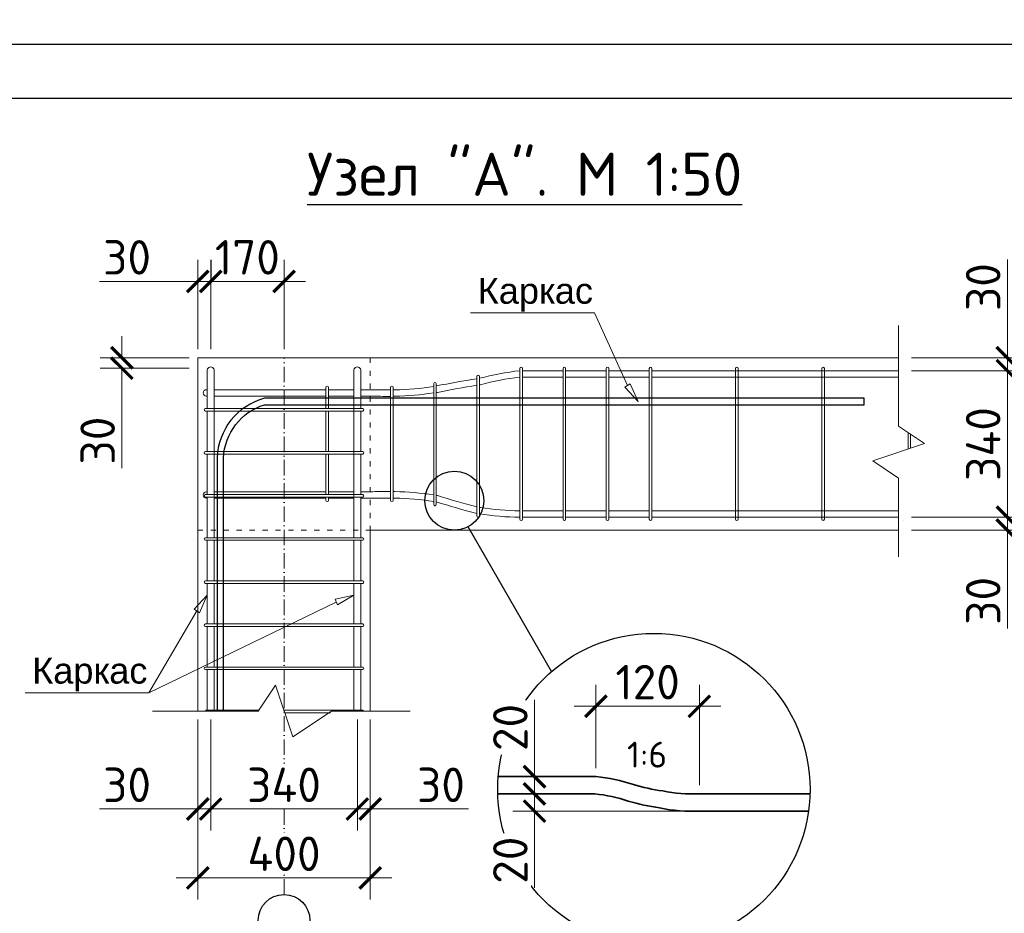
# Model space of a CAD drawing. Header units: millimetres. Extents: x 363306 to 7757304, y 1022887 to 1207196.
# Tile 534 of 656: x 1922804 to 1931938, y 1080613 to 1088906. Entities that reach past the tile are written whole.
import ezdxf

# ---------------------------------------------------------------- set-up
doc = ezdxf.new("R2010")
doc.units = ezdxf.units.MM
for name, pattern in [('ACAD_ISO03W100', [30, 12, -18]), ('ACAD_ISO05W100', [33, 24, -3, 0, -3, 0, -3]), ('ACAD_ISO10W100', [18, 12, -3, 0, -3])]:
    doc.linetypes.add(name, pattern=pattern)
doc.layers.add('0 @ 100', color=7, linetype='Continuous')
doc.layers.add('O3SAD', color=1, linetype='Continuous')
doc.layers.add('выноски', color=170, linetype='Continuous', lineweight=15)
doc.layers.add('ось', color=252, linetype='ACAD_ISO05W100', lineweight=25)
doc.styles.add('iso', font='isocpeur.TTF')
doc.styles.get("Standard").update_dxf_attribs({"font": 'isocpeui.ttf'})
doc.styles.add('ГОСТ 2.304', font='isocpeui.ttf')
doc.dimstyles.new('Дв зас-М20', dxfattribs={"dimscale": 0, "dimtxt": 300, "dimasz": 200, "dimexe": 100, "dimexo": 200, "dimgap": 70, "dimtad": 1, "dimdec": 0, "dimlfac": 0.2, "dimzin": 0, "dimdsep": 46, "dimtxsty": 'iso', "dimblk": 'ARCHTICK', "dimcen": 50, "dimdle": 100, "dimclrd": 251, "dimclre": 251, "dimclrt": 251, "dimadec": 0, "dimazin": 0, "dimtfac": 1, "dimtdec": 0, "dimtmove": 1, "dimatfit": 3, "dimldrblk": 'ARCHTICK', "dimfxl": 0, "dimtolj": 1, "dimtzin": 0, "dimlwd": 9, "dimlwe": 9, "dimarcsym": 0})

# ---------------------------------------------------------------- blocks, each defined once
blk = doc.blocks.new('_ArchTick')
at = {"color": 0, "linetype": 'ByBlock', "const_width": 0.15}
blk.add_lwpolyline([(-0.5, -0.5), (0.5, 0.5)], dxfattribs=at)
blk = doc.blocks.new('*D1619')
at = {"color": 251, "lineweight": 0, "ltscale": 20, "transparency": 16777216}
for p, q in [((963486, -205338), (963486, -206624)), ((965186, -205338), (965186, -206624)), ((963236, -206374), (965436, -206374))]:
    blk.add_line(p, q, dxfattribs=at)
at = {"layer": 'Defpoints', "color": 0, "lineweight": 30, "ltscale": 20, "transparency": 16777216}
for p in [(963486, -205238), (965186, -205238), (965186, -206374)]:
    blk.add_point(p, dxfattribs=at)
at = {"color": 251, "lineweight": 0, "ltscale": 20, "transparency": 16777216, "xscale": 250, "yscale": 250, "zscale": 250, "rotation": 180}
blk.add_blockref('_ArchTick', (963486, -206374), dxfattribs=at)
at = {"color": 251, "lineweight": 0, "ltscale": 20, "transparency": 16777216, "xscale": 250, "yscale": 250, "zscale": 250}
blk.add_blockref('_ArchTick', (965186, -206374), dxfattribs=at)
at = {"color": 251, "lineweight": 15, "ltscale": 20, "transparency": 16777216, "insert": (964336, -206094), "char_height": 400, "attachment_point": 5, "style": 'iso', "bg_fill": 3, "box_fill_scale": 1.1, "bg_fill_color": 256, "bg_fill_true_color": 13158600, "bg_fill_transparency": 0}
blk.add_mtext('\\A1;340', dxfattribs=at)
blk = doc.blocks.new('*D1620')
at = {"color": 251, "lineweight": 0, "ltscale": 20, "transparency": 16777216}
for p, q in [((963336, -205338), (963336, -206624)), ((963486, -205338), (963486, -206624)), ((963336, -206374), (962196, -206374)), ((963486, -206374), (963736, -206374))]:
    blk.add_line(p, q, dxfattribs=at)
at = {"layer": 'Defpoints', "color": 0, "lineweight": 30, "ltscale": 20, "transparency": 16777216}
for p in [(963336, -205238), (963486, -205238), (963336, -206374)]:
    blk.add_point(p, dxfattribs=at)
at = {"color": 251, "lineweight": 0, "ltscale": 20, "transparency": 16777216, "xscale": 250, "yscale": 250, "zscale": 250}
blk.add_blockref('_ArchTick', (963336, -206374), dxfattribs=at)
at = {"color": 251, "lineweight": 0, "ltscale": 20, "transparency": 16777216, "xscale": 250, "yscale": 250, "zscale": 250, "rotation": 180}
blk.add_blockref('_ArchTick', (963486, -206374), dxfattribs=at)
at = {"color": 251, "lineweight": 15, "ltscale": 20, "transparency": 16777216, "insert": (962516, -206094), "char_height": 400, "attachment_point": 5, "style": 'iso', "bg_fill": 3, "box_fill_scale": 1.1, "bg_fill_color": 256, "bg_fill_true_color": 13158600, "bg_fill_transparency": 0}
blk.add_mtext('\\A1;30', dxfattribs=at)
blk = doc.blocks.new('*D1621')
at = {"color": 251, "lineweight": 0, "ltscale": 20, "transparency": 16777216}
for p, q in [((965186, -205338), (965186, -206624)), ((965336, -205338), (965336, -206624)), ((965186, -206374), (964936, -206374)), ((965336, -206374), (966476, -206374))]:
    blk.add_line(p, q, dxfattribs=at)
at = {"layer": 'Defpoints', "color": 0, "lineweight": 30, "ltscale": 20, "transparency": 16777216}
for p in [(965186, -205238), (965336, -205238), (965336, -206374)]:
    blk.add_point(p, dxfattribs=at)
at = {"color": 251, "lineweight": 0, "ltscale": 20, "transparency": 16777216, "xscale": 250, "yscale": 250, "zscale": 250}
blk.add_blockref('_ArchTick', (965186, -206374), dxfattribs=at)
at = {"color": 251, "lineweight": 0, "ltscale": 20, "transparency": 16777216, "xscale": 250, "yscale": 250, "zscale": 250, "rotation": 180}
blk.add_blockref('_ArchTick', (965336, -206374), dxfattribs=at)
at = {"color": 251, "lineweight": 15, "ltscale": 20, "transparency": 16777216, "insert": (966156, -206094), "char_height": 400, "attachment_point": 5, "style": 'iso', "bg_fill": 3, "box_fill_scale": 1.1, "bg_fill_color": 256, "bg_fill_true_color": 13158600, "bg_fill_transparency": 0}
blk.add_mtext('\\A1;30', dxfattribs=at)
blk = doc.blocks.new('*D1622')
at = {"color": 251, "lineweight": 0, "ltscale": 20, "transparency": 16777216}
for p, q in [((963336, -205338), (963336, -207424)), ((965336, -205338), (965336, -207424)), ((965586, -207174), (963086, -207174))]:
    blk.add_line(p, q, dxfattribs=at)
at = {"layer": 'Defpoints', "color": 0, "lineweight": 30, "ltscale": 20, "transparency": 16777216}
for p in [(963336, -205238), (965336, -205238), (963336, -207174)]:
    blk.add_point(p, dxfattribs=at)
at = {"color": 251, "lineweight": 0, "ltscale": 20, "transparency": 16777216, "xscale": 250, "yscale": 250, "zscale": 250, "rotation": 180}
blk.add_blockref('_ArchTick', (963336, -207174), dxfattribs=at)
at = {"color": 251, "lineweight": 0, "ltscale": 20, "transparency": 16777216, "xscale": 250, "yscale": 250, "zscale": 250}
blk.add_blockref('_ArchTick', (965336, -207174), dxfattribs=at)
at = {"color": 251, "lineweight": 15, "ltscale": 20, "transparency": 16777216, "insert": (964336, -206894), "char_height": 400, "attachment_point": 5, "style": 'iso', "bg_fill": 3, "box_fill_scale": 1.1, "bg_fill_color": 256, "bg_fill_true_color": 13158600, "bg_fill_transparency": 0}
blk.add_mtext('\\A1;400', dxfattribs=at)
blk = doc.blocks.new('*D1614')
at = {"color": 251, "lineweight": 0, "ltscale": 20, "transparency": 16777216}
for p, q in [((972723, -201140), (972723, -200000)), ((971613, -201140), (972973, -201140)), ((971613, -201290), (972973, -201290)), ((972723, -201290), (972723, -201540))]:
    blk.add_line(p, q, dxfattribs=at)
at = {"layer": 'Defpoints', "color": 0, "lineweight": 30, "ltscale": 20, "transparency": 16777216}
for p in [(971513, -201140), (972723, -201140), (971513, -201290)]:
    blk.add_point(p, dxfattribs=at)
at = {"color": 251, "lineweight": 0, "ltscale": 20, "transparency": 16777216, "xscale": 250, "yscale": 250, "zscale": 250}
for p, rotation in [((972723, -201140), 270), ((972723, -201290), 90)]:
    blk.add_blockref('_ArchTick', p, dxfattribs=dict(at, rotation=rotation))
at = {"color": 251, "lineweight": 15, "ltscale": 20, "transparency": 16777216, "insert": (972443, -200320), "char_height": 400, "attachment_point": 5, "rotation": 90, "style": 'iso', "bg_fill": 3, "box_fill_scale": 1.1, "bg_fill_color": 256, "bg_fill_true_color": 13158600, "bg_fill_transparency": 0}
blk.add_mtext('\\A1;30', dxfattribs=at)
blk = doc.blocks.new('*D1615')
at = {"color": 251, "lineweight": 0, "ltscale": 20, "transparency": 16777216}
for p, q in [((972723, -201040), (972723, -203240)), ((971613, -201290), (972973, -201290)), ((971613, -202990), (972973, -202990))]:
    blk.add_line(p, q, dxfattribs=at)
at = {"layer": 'Defpoints', "color": 0, "lineweight": 30, "ltscale": 20, "transparency": 16777216}
for p in [(971513, -201290), (971513, -202990), (972723, -202990)]:
    blk.add_point(p, dxfattribs=at)
at = {"color": 251, "lineweight": 0, "ltscale": 20, "transparency": 16777216, "xscale": 250, "yscale": 250, "zscale": 250}
for p, rotation in [((972723, -201290), 90), ((972723, -202990), 270)]:
    blk.add_blockref('_ArchTick', p, dxfattribs=dict(at, rotation=rotation))
at = {"color": 251, "lineweight": 15, "ltscale": 20, "transparency": 16777216, "insert": (972443, -202140), "char_height": 400, "attachment_point": 5, "rotation": 90, "style": 'iso', "bg_fill": 3, "box_fill_scale": 1.1, "bg_fill_color": 256, "bg_fill_true_color": 13158600, "bg_fill_transparency": 0}
blk.add_mtext('\\A1;340', dxfattribs=at)
blk = doc.blocks.new('*D1616')
at = {"color": 251, "lineweight": 0, "ltscale": 20, "transparency": 16777216}
for p, q in [((972723, -202990), (972723, -202740)), ((971613, -202990), (972973, -202990)), ((971613, -203140), (972973, -203140)), ((972723, -203140), (972723, -204280))]:
    blk.add_line(p, q, dxfattribs=at)
at = {"layer": 'Defpoints', "color": 0, "lineweight": 30, "ltscale": 20, "transparency": 16777216}
for p in [(971513, -202990), (971513, -203140), (972723, -203140)]:
    blk.add_point(p, dxfattribs=at)
at = {"color": 251, "lineweight": 0, "ltscale": 20, "transparency": 16777216, "xscale": 250, "yscale": 250, "zscale": 250}
for p, rotation in [((972723, -202990), 270), ((972723, -203140), 90)]:
    blk.add_blockref('_ArchTick', p, dxfattribs=dict(at, rotation=rotation))
at = {"color": 251, "lineweight": 15, "ltscale": 20, "transparency": 16777216, "insert": (972443, -203960), "char_height": 400, "attachment_point": 5, "rotation": 90, "style": 'iso', "bg_fill": 3, "box_fill_scale": 1.1, "bg_fill_color": 256, "bg_fill_true_color": 13158600, "bg_fill_transparency": 0}
blk.add_mtext('\\A1;30', dxfattribs=at)
blk = doc.blocks.new('*D1617')
at = {"color": 251, "lineweight": 0, "ltscale": 20, "transparency": 16777216}
for p, q in [((973417, -200890), (973417, -203390)), ((971613, -201140), (973667, -201140)), ((971613, -203140), (973667, -203140))]:
    blk.add_line(p, q, dxfattribs=at)
at = {"layer": 'Defpoints', "color": 0, "lineweight": 30, "ltscale": 20, "transparency": 16777216}
for p in [(971513, -201140), (971513, -203140), (973417, -203140)]:
    blk.add_point(p, dxfattribs=at)
at = {"color": 251, "lineweight": 0, "ltscale": 20, "transparency": 16777216, "xscale": 250, "yscale": 250, "zscale": 250}
for p, rotation in [((973417, -201140), 90), ((973417, -203140), 270)]:
    blk.add_blockref('_ArchTick', p, dxfattribs=dict(at, rotation=rotation))
at = {"color": 251, "lineweight": 15, "ltscale": 20, "transparency": 16777216, "insert": (973137, -202140), "char_height": 400, "attachment_point": 5, "rotation": 90, "style": 'iso', "bg_fill": 3, "box_fill_scale": 1.1, "bg_fill_color": 256, "bg_fill_true_color": 13158600, "bg_fill_transparency": 0}
blk.add_mtext('\\A1;400', dxfattribs=at)
blk = doc.blocks.new('*D1618')
at = {"color": 251, "lineweight": 0, "ltscale": 20, "transparency": 16777216}
for p, q in [((962455, -201140), (962455, -200890)), ((963236, -201140), (962205, -201140)), ((963236, -201261), (962205, -201261)), ((962455, -201261), (962455, -202421))]:
    blk.add_line(p, q, dxfattribs=at)
at = {"layer": 'Defpoints', "color": 0, "lineweight": 30, "ltscale": 20, "transparency": 16777216}
for p in [(962455, -201140), (963336, -201140), (963336, -201261)]:
    blk.add_point(p, dxfattribs=at)
at = {"color": 251, "lineweight": 0, "ltscale": 20, "transparency": 16777216, "xscale": 250, "yscale": 250, "zscale": 250}
for p, rotation in [((962455, -201140), 270), ((962455, -201261), 90)]:
    blk.add_blockref('_ArchTick', p, dxfattribs=dict(at, rotation=rotation))
at = {"color": 251, "lineweight": 15, "ltscale": 20, "transparency": 16777216, "insert": (962175, -202101), "char_height": 400, "attachment_point": 5, "rotation": 90, "style": 'iso', "bg_fill": 3, "box_fill_scale": 1.1, "bg_fill_color": 256, "bg_fill_true_color": 13158600, "bg_fill_transparency": 0}
blk.add_mtext('\\A1;30', dxfattribs=at)
blk = doc.blocks.new('*D1609')
at = {"color": 251, "lineweight": 0, "ltscale": 20, "transparency": 16777216}
for p, q in [((967952, -205899), (967952, -204933)), ((969152, -206099), (969152, -204933)), ((967702, -205183), (969402, -205183))]:
    blk.add_line(p, q, dxfattribs=at)
at = {"layer": 'Defpoints', "color": 0, "lineweight": 30, "ltscale": 20, "transparency": 16777216}
for p in [(969152, -205183), (967952, -205999), (969152, -206199)]:
    blk.add_point(p, dxfattribs=at)
at = {"color": 251, "lineweight": 0, "ltscale": 20, "transparency": 16777216, "xscale": 250, "yscale": 250, "zscale": 250, "rotation": 180}
blk.add_blockref('_ArchTick', (967952, -205183), dxfattribs=at)
at = {"color": 251, "lineweight": 0, "ltscale": 20, "transparency": 16777216, "xscale": 250, "yscale": 250, "zscale": 250}
blk.add_blockref('_ArchTick', (969152, -205183), dxfattribs=at)
at = {"color": 251, "lineweight": 15, "ltscale": 20, "transparency": 16777216, "insert": (968552, -204903), "char_height": 400, "attachment_point": 5, "style": 'iso', "bg_fill": 3, "box_fill_scale": 1.1, "bg_fill_color": 256, "bg_fill_true_color": 13158600, "bg_fill_transparency": 0}
blk.add_mtext('\\A1;120', dxfattribs=at)
blk = doc.blocks.new('*D1611')
at = {"color": 251, "lineweight": 0, "ltscale": 20, "transparency": 16777216}
for p, q in [((967240, -205949), (967240, -206399)), ((967842, -206199), (966990, -206199)), ((969057, -206399), (966990, -206399)), ((967240, -206399), (967240, -207289))]:
    blk.add_line(p, q, dxfattribs=at)
at = {"layer": 'Defpoints', "color": 0, "lineweight": 30, "ltscale": 20, "transparency": 16777216}
for p in [(967942, -206199), (967240, -206399), (969157, -206399)]:
    blk.add_point(p, dxfattribs=at)
at = {"color": 251, "lineweight": 0, "ltscale": 20, "transparency": 16777216, "xscale": 250, "yscale": 250, "zscale": 250}
for p, rotation in [((967240, -206199), 90), ((967240, -206399), 270)]:
    blk.add_blockref('_ArchTick', p, dxfattribs=dict(at, rotation=rotation))
at = {"color": 251, "lineweight": 15, "ltscale": 20, "transparency": 16777216, "insert": (966960, -206969), "char_height": 400, "attachment_point": 5, "rotation": 90, "style": 'iso', "bg_fill": 3, "box_fill_scale": 1.1, "bg_fill_color": 256, "bg_fill_true_color": 13158600, "bg_fill_transparency": 0}
blk.add_mtext('\\A1;20', dxfattribs=at)
blk = doc.blocks.new('*D1610')
at = {"color": 251, "lineweight": 0, "ltscale": 20, "transparency": 16777216}
for p, q in [((967240, -205999), (967240, -205109)), ((967670, -205999), (966990, -205999)), ((967240, -206449), (967240, -205999)), ((967842, -206199), (966990, -206199))]:
    blk.add_line(p, q, dxfattribs=at)
at = {"layer": 'Defpoints', "color": 0, "lineweight": 30, "ltscale": 20, "transparency": 16777216}
for p in [(967240, -205999), (967770, -205999), (967942, -206199)]:
    blk.add_point(p, dxfattribs=at)
at = {"color": 251, "lineweight": 0, "ltscale": 20, "transparency": 16777216, "xscale": 250, "yscale": 250, "zscale": 250}
for p, rotation in [((967240, -205999), 90), ((967240, -206199), 270)]:
    blk.add_blockref('_ArchTick', p, dxfattribs=dict(at, rotation=rotation))
at = {"color": 251, "lineweight": 15, "ltscale": 20, "transparency": 16777216, "insert": (966960, -205429), "char_height": 400, "attachment_point": 5, "rotation": 90, "style": 'iso', "bg_fill": 3, "box_fill_scale": 1.1, "bg_fill_color": 256, "bg_fill_true_color": 13158600, "bg_fill_transparency": 0}
blk.add_mtext('\\A1;20', dxfattribs=at)
blk = doc.blocks.new('*D1613')
at = {"color": 251, "lineweight": 0, "ltscale": 20, "transparency": 16777216}
for p, q in [((963486, -201040), (963486, -200005)), ((964336, -201040), (964336, -200005)), ((964586, -200255), (963236, -200255))]:
    blk.add_line(p, q, dxfattribs=at)
at = {"layer": 'Defpoints', "color": 0, "lineweight": 30, "ltscale": 20, "transparency": 16777216}
for p in [(963486, -201140), (964336, -201140)]:
    blk.add_point(p, dxfattribs=at)
at = {"color": 251, "lineweight": 0, "ltscale": 20, "transparency": 16777216, "xscale": 250, "yscale": 250, "zscale": 250, "rotation": 180}
blk.add_blockref('_ArchTick', (963486, -200255), dxfattribs=at)
at = {"color": 251, "lineweight": 0, "ltscale": 20, "transparency": 16777216, "xscale": 250, "yscale": 250, "zscale": 250}
blk.add_blockref('_ArchTick', (964336, -200255), dxfattribs=at)
at = {"color": 251, "lineweight": 15, "ltscale": 20, "transparency": 16777216, "insert": (963911, -199975), "char_height": 400, "attachment_point": 5, "style": 'iso', "bg_fill": 3, "box_fill_scale": 1.1, "bg_fill_color": 256, "bg_fill_true_color": 13158600, "bg_fill_transparency": 0}
blk.add_mtext('\\A1;170', dxfattribs=at)
at = {"layer": 'Defpoints', "color": 0, "lineweight": 30, "ltscale": 20, "transparency": 16777216}
blk.add_point((963486, -200255), dxfattribs=at)
blk = doc.blocks.new('*D1612')
at = {"color": 251, "lineweight": 0, "ltscale": 20, "transparency": 16777216}
for p, q in [((963336, -201040), (963336, -200005)), ((963486, -201040), (963486, -200005)), ((963336, -200255), (962196, -200255)), ((963486, -200255), (963736, -200255))]:
    blk.add_line(p, q, dxfattribs=at)
at = {"layer": 'Defpoints', "color": 0, "lineweight": 30, "ltscale": 20, "transparency": 16777216}
for p in [(963336, -200255), (963336, -201140), (963486, -201140)]:
    blk.add_point(p, dxfattribs=at)
at = {"color": 251, "lineweight": 0, "ltscale": 20, "transparency": 16777216, "xscale": 250, "yscale": 250, "zscale": 250}
blk.add_blockref('_ArchTick', (963336, -200255), dxfattribs=at)
at = {"color": 251, "lineweight": 0, "ltscale": 20, "transparency": 16777216, "xscale": 250, "yscale": 250, "zscale": 250, "rotation": 180}
blk.add_blockref('_ArchTick', (963486, -200255), dxfattribs=at)
at = {"color": 251, "lineweight": 15, "ltscale": 20, "transparency": 16777216, "insert": (962516, -199975), "char_height": 400, "attachment_point": 5, "style": 'iso', "bg_fill": 3, "box_fill_scale": 1.1, "bg_fill_color": 256, "bg_fill_true_color": 13158600, "bg_fill_transparency": 0}
blk.add_mtext('\\A1;30', dxfattribs=at)
blk = doc.blocks.new('A')
at = {"lineweight": 15, "ltscale": 5}
for p, q in [((963336.2, -205238.3), (963336.2, -201139.9)), ((965336.2, -205238.3), (965336.2, -203139.9))]:
    blk.add_line(p, q, dxfattribs=at)
at = {"color": 1, "linetype": 'ACAD_ISO10W100', "lineweight": 0, "ltscale": 15}
blk.add_line((964336.2, -207367.1), (964336.2, -201139.9), dxfattribs=at)
at = {"color": 252, "linetype": 'ACAD_ISO03W100', "lineweight": 15, "ltscale": 5}
blk.add_line((963336.2, -203139.9), (965336.2, -203139.9), dxfattribs=at)
at = {"color": 174, "lineweight": 15, "ltscale": 20}
blk.add_line((963286.2, -203242.6), (963286.2, -203242.6), dxfattribs=at)
at = {"lineweight": 15}
blk.add_lwpolyline([(971461.8, -200767.6), (971461.8, -201935.4), (971761.8, -202135.4), (971161.8, -202335.4), (971461.8, -202535.4), (971461.8, -203449.8)], dxfattribs=at)
at = {"lineweight": 15, "ltscale": 20}
for points in [[(963336.2, -201139.9), (971461.8, -201139.9)], [(967071.2, -201264.2), (967071.2, -203013.5)], [(967101.2, -201264.6), (967101.2, -203013.1)], [(967571.2, -201264.2), (967571.2, -203013.5)], [(967601.2, -201264.6), (967601.2, -203013.1)], [(968071.2, -201264.2), (968071.2, -203013.5)], [(968101.2, -201264.6), (968101.2, -203013.1)], [(968571.2, -201264.2), (968571.2, -203013.5)], [(968601.2, -201264.6), (968601.2, -203013.1)], [(969571.2, -201264.2), (969571.2, -203013.5)], [(969601.2, -201264.6), (969601.2, -203013.1)], [(970571.2, -201264.2), (970571.2, -203013.5)], [(970601.2, -201264.6), (970601.2, -203013.1)], [(966571.2, -201356.9), (966571.2, -202973.6)], [(966601.2, -201357.3), (966601.2, -202973.2)], [(967571.2, -201289.9), (967101.2, -201289.9)], [(967571.2, -201364.9), (967101.2, -201364.9)], [(968071.2, -201289.9), (967601.2, -201289.9)], [(968071.2, -201364.9), (967601.2, -201364.9)], [(968571.2, -201289.9), (968101.2, -201289.9)], [(968571.2, -201364.9), (968101.2, -201364.9)], [(971461.8, -201289.9), (968601.2, -201289.9)], [(971461.8, -201364.9), (968601.2, -201364.9)], [(964821.2, -201482.8), (964821.2, -201727.6)], [(964851.2, -201482.5), (964851.2, -201727.6)], [(965571.2, -201482.8), (965571.2, -202794.2)], [(965601.2, -201482.5), (965601.2, -202794.6)], [(966071.2, -201440.1), (966071.2, -202841.2)], [(966101.2, -201440.5), (966101.2, -202840.8)], [(963437.2, -201510.4), (963446.2, -201510.4)], [(963437.2, -201585.4), (963446.2, -201585.4)], [(964071.2, -201510.4), (963526.2, -201510.4)], [(964071.2, -201585.4), (963526.2, -201585.4)], [(964821.2, -201510.4), (964071.2, -201510.4)], [(964821.2, -201585.4), (964071.2, -201585.4)], [(965145.9, -201510.4), (964851.2, -201510.4)], [(965146, -201585.4), (964851.2, -201585.4)], [(964821.2, -201757.6), (964821.2, -202227.6)], [(964851.2, -201757.6), (964851.2, -202227.6)], [(964821.2, -202257.6), (964821.2, -202727.6)], [(964851.2, -202257.6), (964851.2, -202727.6)], [(963437.2, -202694.4), (963446.2, -202694.4)], [(964071.2, -202694.4), (963526.2, -202694.4)], [(964821.2, -202694.4), (964071.2, -202694.4)], [(964821.2, -202757.6), (964821.2, -202794.2)], [(965146.1, -202694.4), (964851.2, -202694.4)], [(964851.2, -202757.6), (964851.2, -202794.6)], [(963437.2, -202769.4), (963446.2, -202769.4)], [(964071.2, -202769.4), (963526.2, -202769.4)], [(964821.2, -202769.4), (964071.2, -202769.4)], [(964836.8, -202809.2), (964835.6, -202809.2)], [(965146.1, -202769.4), (964851.2, -202769.4)], [(965586.8, -202809.2), (965585.6, -202809.2)], [(966085.6, -202855.8), (966086.8, -202855.8)], [(966585.6, -202988.2), (966586.8, -202988.2)], [(967571.2, -202914.9), (967101.2, -202914.9)], [(967571.2, -202989.9), (967101.2, -202989.9)], [(968071.2, -202914.9), (967601.2, -202914.9)], [(968071.2, -202989.9), (967601.2, -202989.9)], [(968571.2, -202914.9), (968101.2, -202914.9)], [(968571.2, -202989.9), (968101.2, -202989.9)], [(971461.8, -202914.9), (968601.2, -202914.9)], [(971461.8, -202989.9), (968601.2, -202989.9)], [(967085.6, -203028.1), (967086.8, -203028.1)], [(967585.6, -203028.1), (967586.8, -203028.1)], [(968085.6, -203028.1), (968086.8, -203028.1)], [(968585.6, -203028.1), (968586.8, -203028.1)], [(969585.6, -203028.1), (969586.8, -203028.1)], [(970585.6, -203028.1), (970586.8, -203028.1)], [(971522.3, -203028.1), (971523.5, -203028.1)], [(965336.2, -203139.9), (971461.8, -203139.9)]]:
    blk.add_lwpolyline(points, dxfattribs=at)
at = {"color": 252, "linetype": 'ACAD_ISO03W100', "lineweight": 15, "ltscale": 5}
blk.add_lwpolyline([(965336.2, -201139.9), (965336.2, -203139.9)], dxfattribs=at)
at = {"color": 174, "lineweight": 15, "ltscale": 20}
for points in [[(963526.2, -201290.2, 1.1060747), (963446.2, -201290.8, -0.2772977)], [(965226.2, -201290.2, 1.1060747), (965146.2, -201290.8, -0.2772977)], [(963423.8, -201727.6, 0.8732645), (963424.1, -201757.6, -1)], [(965248.5, -201727.6, -0.862594), (965248.5, -201757.6, 1)], [(963423.8, -202227.6, 0.8732645), (963424.1, -202257.6, -1)], [(965248.5, -202227.6, -0.862594), (965248.5, -202257.6, 1)], [(963423.8, -202727.6, 0.8732645), (963424.1, -202757.6, -1)], [(965248.5, -202727.6, -0.862594), (965248.5, -202757.6, 1)], [(963423.8, -203227.6, 0.8732645), (963424.1, -203257.6, -1)], [(965248.5, -203227.6, -0.862594), (965248.5, -203257.6, 1)], [(963423.8, -203727.6, 0.8732645), (963424.1, -203757.6, -1)], [(965248.5, -203727.6, -0.862594), (965248.5, -203757.6, 1)], [(963423.7, -204227.6, 0.8732645), (963424, -204257.6, -1)], [(965248.4, -204227.6, -0.862594), (965248.4, -204257.6, 1)], [(963423.8, -204727.6, 0.8732645), (963424.1, -204757.6, -1)], [(965248.5, -204727.6, -0.862594), (965248.5, -204757.6, 1)]]:
    blk.add_lwpolyline(points, format="xyb", dxfattribs=at)
for points in [[(963446.2, -201282.1), (963446.2, -201727.6)], [(963526.2, -201290.2), (963526.2, -203227.6)], [(965145.9, -201286.4), (965146.2, -203227.6)], [(965226.2, -201282.7), (965226.2, -201727.6)], [(965248.5, -201727.6), (963424.1, -201727.6)], [(965248.5, -201757.6), (963424.1, -201757.6)], [(963446.2, -201757.6), (963446.2, -202227.6)], [(965226.2, -201757.6), (965226.2, -202227.6)], [(965248.5, -202227.6), (963424.1, -202227.6)], [(965248.5, -202257.6), (963424.1, -202257.6)], [(963446.2, -202257.6), (963446.2, -202727.6)], [(965226.2, -202257.6), (965226.2, -202727.6)], [(965248.5, -202727.6), (963423.8, -202727.6)], [(965248.5, -202757.6), (963424.1, -202757.6)], [(963446.2, -202757.6), (963446.2, -203227.6)], [(965226.2, -202757.6), (965226.2, -203227.6)], [(965248.5, -203227.6), (963423.8, -203227.6)], [(965248.5, -203257.6), (963424.1, -203257.6)], [(963446.2, -203257.6), (963446.2, -203727.6)], [(963526.2, -203257.6), (963526.2, -203727.6)], [(965146.2, -203257.6), (965146.2, -203727.6)], [(965226.2, -203257.6), (965226.2, -203727.6)], [(965248.5, -203727.6), (963423.8, -203727.6)], [(965248.5, -203757.6), (963424.1, -203757.6)], [(963446.2, -203757.6), (963446.2, -204227.6)], [(963526.2, -203757.6), (963526.2, -204227.6)], [(965146.2, -203757.6), (965146.2, -204227.6)], [(965226.2, -203757.6), (965226.2, -204227.6)], [(965248.4, -204227.6), (963423.7, -204227.6)], [(965248.4, -204257.6), (963424, -204257.6)], [(963446.2, -204257.6), (963446.2, -204727.6)], [(963526.2, -204257.6), (963526.2, -204727.6)], [(965146.2, -204257.6), (965146.2, -204727.6)], [(965226.2, -204257.6), (965226.2, -204727.6)], [(965248.5, -204727.6), (963423.8, -204727.6)], [(965248.5, -204757.6), (963424.1, -204757.6)]]:
    blk.add_lwpolyline(points, dxfattribs=at)
at = {"lineweight": 15, "ltscale": 20}
for points in [[(966571.2, -201383, 0.0089917), (966101.2, -201467.4)], [(967071.2, -201290, 0.0354662), (966601.2, -201378.2)], [(967071.2, -201365, 0.0353832), (966612.8, -201452.3, 0.0002222), (966601.2, -201454.1, 0.0002222)], [(966071.2, -201472.3, -0.0353298), (965621.3, -201512, -0.0006712), (965601.2, -201512.3, -0.0006712)], [(966571.2, -201459, 0.0087824), (966114.8, -201541.1, -0.0010507), (966101.2, -201543.4, -0.0010507)], [(965571.2, -201512.5, -0.0078573), (965336.2, -201510.4), (965226.2, -201510.4)], [(965571.2, -201587.5, -0.0078099), (965335.3, -201585.4), (965226.2, -201585.4)], [(966071.2, -201548.2, -0.0344244), (965622.4, -201587, -0.0007028), (965601.2, -201587.3, -0.0007028)], [(965571.2, -202692.3, 0.0078099), (965335.3, -202694.4), (965226.2, -202694.4)], [(966071.2, -202731.5, 0.0344244), (965622.4, -202692.8, 0.0007028), (965601.2, -202692.5)], [(966571.2, -202870.8, -0.0085714), (966114.8, -202738.7, 0.0010507), (966101.2, -202736.4)], [(965571.2, -202767.3, 0.0078573), (965336.2, -202769.4), (965226.2, -202769.4)], [(966071.2, -202807.5, 0.0353298), (965621.3, -202767.8, 0.0006712), (965601.2, -202767.5)], [(966571.2, -202946.8, -0.0087836), (966101.2, -202812.4)], [(967071.2, -202914.8, -0.0359002), (966612.8, -202877.5, -0.0002222), (966601.2, -202875.6)], [(967071.2, -202989.8, -0.0359665), (966601.2, -202951.6)]]:
    blk.add_lwpolyline(points, format="xyb", dxfattribs=at)
at = {"lineweight": 15}
for points in [[(963437.2, -201585.4, -1), (963437.2, -201510.4, 1)], [(963437.2, -202769.4, -1), (963437.2, -202694.4, 1)]]:
    blk.add_lwpolyline(points, format="xyb", dxfattribs=at)
at = {"color": 252}
blk.add_lwpolyline([(967438.8, -204779.1), (966469.8, -203101.1)], dxfattribs=at)
at = {"lineweight": 35}
for points in [[(966819.6, -205998.6), (967952.3, -205998.6, -0.0521185), (968386.3, -206090.6, 0.0335691), (968726.5, -206165.6, 0.0629793), (969152.3, -206198.6), (970435.1, -206198.5)], [(966814.1, -206198.6), (967941.5, -206198.6, -0.0511527), (968327.4, -206281.8, 0.0333677), (968691.4, -206362.6, 0.061613), (969157, -206398.6), (970418.4, -206398.5)]]:
    blk.add_lwpolyline(points, format="xyb", dxfattribs=at)
for centre, radius in [((966311.7, -202797.8), 342), ((968624.6, -206148.1), 1811.2)]:
    blk.add_circle(centre, radius)
at = {"lineweight": 15, "ltscale": 20}
for centre, start, end in [((967086.2, -201264.6), 0.03769, 178.49253), ((967586.2, -201264.6), 0.03769, 178.49253), ((968086.2, -201264.6), 0.03769, 178.49253), ((968586.2, -201264.6), 0.03769, 178.49253), ((969586.2, -201264.6), 0.03769, 178.49253), ((970586.2, -201264.6), 0.03769, 178.49253), ((966586.2, -201357.3), 0.03769, 178.49253), ((964836.2, -201482.9), 1.50747, 179.96231), ((965586.2, -201482.9), 1.50747, 179.96231), ((966086.2, -201440.5), 0.03769, 178.49253), ((964836.2, -202794.2), 180.03769, 358.49253), ((965586.2, -202794.2), 180.03769, 358.49253), ((966086.2, -202840.8), 181.50747, 359.96231), ((966586.2, -202973.2), 181.50747, 359.96231), ((967086.2, -203013.1), 181.50747, 359.96231), ((967586.2, -203013.1), 181.50747, 359.96231), ((968086.2, -203013.1), 181.50747, 359.96231), ((968586.2, -203013.1), 181.50747, 359.96231), ((969586.2, -203013.1), 181.50747, 359.96231), ((970586.2, -203013.1), 181.50747, 359.96231)]:
    blk.add_arc(centre, 15, start, end, dxfattribs=at)
for points in [[(967114.5, -202915), (967110, -202914.8), (967105.6, -202914.6), (967101.2, -202914.4)], [(967111.1, -202989.9), (967107.8, -202989.7), (967104.5, -202989.6), (967101.2, -202989.4)]]:
    blk.add_open_spline(points, degree=3, dxfattribs=at)
at = {"layer": 'выноски', "lineweight": 0, "ltscale": 0.1}
for points in [[(968318.7, -201462.5), (967936.7, -200620.5), (967936.7, -200620.5), (967936.7, -200620.5), (967936.7, -200620.5), (967936.7, -200620.5), (966499.8, -200620.5)], [(964941.4, -203973.5), (962770, -205027.1)], [(963324, -204077.6), (962770, -205027.1), (962770, -205027.1), (962770, -205027.1), (962770, -205027.1), (962770, -205027.1), (961333.1, -205027.1)]]:
    blk.add_lwpolyline(points, dxfattribs=at)
for points in [[(968288.2, -201482.9), (968440.9, -201645.5), (968349.2, -201442.2)], [(963293.5, -204057.3), (963446.2, -203894.7), (963354.5, -204098)], [(964928, -203939.3), (965146.2, -203893.1), (964954.8, -204007.6)]]:
    blk.add_lwpolyline(points, close=True, dxfattribs=at)
at = {"insert": (964602.5, -198761), "char_height": 500, "width": 7778.114, "attachment_point": 1, "style": 'iso'}
blk.add_mtext('\\pt5000;{\\LУзел "А". М 1:50}', dxfattribs=at)
at = {"layer": 'выноски', "color": 251, "ltscale": 0.1, "char_height": 300, "width": 1419.782, "attachment_point": 1}
for insert in [(966582.2, -200213.3), (961415.6, -204619.8)]:
    blk.add_mtext('{\\Farial|c204;Каркас}', dxfattribs=dict(at, insert=insert))
at = {"lineweight": 15, "ltscale": 20}
for base, p1, p2, angle, picture, middle in [((972723.2, -201139.9), (971513.3, -201289.9), (971513.3, -201139.9), 90, '*D1614', (972443.2, -200319.9)), ((965186.2, -206373.7), (963486.2, -205238.3), (965186.2, -205238.3), 180, '*D1619', (964336.2, -206093.7))]:
    dim = blk.add_linear_dim(base=base, p1=p1, p2=p2, angle=angle, dimstyle='Дв зас-М20', override={"dimscale": 1, "dimtxt": 400, "dimasz": 250, "dimexe": 250, "dimdle": 250}, dxfattribs=at)
    dim.commit()
    dim.dimension.update_dxf_attribs({"geometry": picture, "text_midpoint": middle})
dim = blk.add_linear_dim(base=(962455.2, -201139.9), p1=(963336.2, -201261.4), p2=(963336.2, -201139.9), angle=90, text='30', dimstyle='Дв зас-М20', override={"dimscale": 1, "dimtxt": 400, "dimasz": 250, "dimexe": 250, "dimdle": 250}, dxfattribs=at)
dim.commit()
dim.dimension.update_dxf_attribs({"geometry": '*D1618', "text_midpoint": (962455.2, -202101.4), "dimtype": 128})
dim = blk.add_linear_dim(base=(963486.1, -200254.8), p1=(964336.2, -201139.9), p2=(963486.1, -201139.9), text='170', dimstyle='Дв зас-М20', override={"dimscale": 1, "dimtxt": 400, "dimasz": 250, "dimexe": 250, "dimdle": 250}, dxfattribs=at)
dim.commit()
dim.dimension.update_dxf_attribs({"geometry": '*D1613', "text_midpoint": (963911.2, -199974.8)})
for base, p1, p2, angle, picture, middle in [((972723.2, -202989.9), (971513.3, -201289.9), (971513.3, -202989.9), 90, '*D1615', (972443.2, -202139.9)), ((963336.2, -206373.7), (963486.2, -205238.3), (963336.2, -205238.3), 180, '*D1620', (962516.2, -206093.7)), ((965336.2, -206373.7), (965186.2, -205238.3), (965336.2, -205238.3), 180, '*D1621', (966156.2, -206093.7))]:
    dim = blk.add_linear_dim(base=base, p1=p1, p2=p2, angle=angle, dimstyle='Дв зас-М20', override={"dimscale": 1, "dimtxt": 400, "dimasz": 250, "dimexe": 250, "dimdle": 250}, dxfattribs=at)
    dim.commit()
    dim.dimension.update_dxf_attribs({"geometry": picture, "text_midpoint": middle})
dim = blk.add_linear_dim(base=(963336.2, -200254.8), p1=(963486.1, -201139.9), p2=(963336.2, -201139.9), text='30', dimstyle='Дв зас-М20', override={"dimscale": 1, "dimtxt": 400, "dimasz": 250, "dimexe": 250, "dimdle": 250}, dxfattribs=at)
dim.commit()
dim.dimension.update_dxf_attribs({"geometry": '*D1612', "text_midpoint": (962516.2, -199974.8)})
for base, p1, p2, angle, picture, middle in [((972723.2, -203139.9), (971513.3, -202989.9), (971513.3, -203139.9), 90, '*D1616', (972443.2, -203959.9)), ((963336.2, -207173.7), (965336.2, -205238.3), (963336.2, -205238.3), 180, '*D1622', (964336.2, -206893.7))]:
    dim = blk.add_linear_dim(base=base, p1=p1, p2=p2, angle=angle, dimstyle='Дв зас-М20', override={"dimscale": 1, "dimtxt": 400, "dimasz": 250, "dimexe": 250, "dimdle": 250}, dxfattribs=at)
    dim.commit()
    dim.dimension.update_dxf_attribs({"geometry": picture, "text_midpoint": middle})
at = {"color": 1, "lineweight": 30, "ltscale": 20}
blk.add_lwpolyline([(963635.1, -205238.3), (963635.1, -202301.9, -0.3198848), (964110.1, -201685.4), (971062.2, -201685.4), (971062.2, -201610.4), (964110.1, -201610.4, 0.3314889), (963560.1, -202301.9), (963560.1, -205238.3)], format="xyb", dxfattribs=at)
at = {"color": 174, "lineweight": 15, "ltscale": 20}
for points in [[(963446.2, -204757.6), (963446.2, -205227.6)], [(963526.2, -204757.6), (963526.2, -205227.6)], [(965146.2, -204757.6), (965146.2, -205227.6)], [(965226.2, -204757.6), (965226.2, -205227.6)], [(964043.3, -205227.6), (963423.7, -205227.6)], [(965248.4, -205227.6), (964332.6, -205227.6)], [(964873.3, -205257.6), (964342.6, -205257.6)]]:
    blk.add_lwpolyline(points, dxfattribs=at)
at = {"lineweight": 15}
blk.add_lwpolyline([(962809.5, -205238.3), (964036.2, -205238.3), (964236.2, -204938.3), (964436.2, -205538.3), (964886.2, -205238.3), (965799.5, -205238.3)], dxfattribs=at)
at = {"color": 174, "lineweight": 15, "ltscale": 20}
for points in [[(963423.7, -205227.6, 0.1218233), (963461.4, -205238.3, 0.2924674)], [(965248.4, -205227.6, -0.291801), (965260.7, -205238.3, -0.291801)]]:
    blk.add_lwpolyline(points, format="xyb", dxfattribs=at)
at = {"layer": 'ось', "linetype": 'ByBlock', "ltscale": 0.1}
blk.add_circle((964336.2, -207667.1), 300, dxfattribs=at)
at = {"lineweight": 15, "ltscale": 20}
dim = blk.add_linear_dim(base=(973417.3, -203139.9), p1=(971513.3, -201139.9), p2=(971513.3, -203139.9), angle=90, dimstyle='Дв зас-М20', override={"dimscale": 1, "dimtxt": 400, "dimasz": 250, "dimexe": 250, "dimdle": 250}, dxfattribs=at)
dim.commit()
dim.dimension.update_dxf_attribs({"geometry": '*D1617', "text_midpoint": (973137.3, -202139.9)})
for points in [[(971571.2, -202008.3), (971571.2, -202199)], [(971601.2, -202028.3), (971601.2, -202189)]]:
    blk.add_lwpolyline(points, dxfattribs=at)
dim = blk.add_linear_dim(base=(969152.3, -205183.4), p1=(967952.3, -205998.6), p2=(969152.3, -206198.6), angle=180, text='120', dimstyle='Дв зас-М20', override={"dimscale": 1, "dimtxt": 400, "dimasz": 250, "dimexe": 250, "dimdle": 250}, dxfattribs=at)
dim.commit()
dim.dimension.update_dxf_attribs({"geometry": '*D1609', "text_midpoint": (968552.3, -204903.4)})
dim = blk.add_linear_dim(base=(967239.9, -206398.6), p1=(967941.5, -206198.6), p2=(969157, -206398.6), angle=90, text='20', dimstyle='Дв зас-М20', override={"dimscale": 1, "dimtxt": 400, "dimasz": 250, "dimexe": 250, "dimdle": 250}, dxfattribs=at)
dim.commit()
dim.dimension.update_dxf_attribs({"geometry": '*D1611', "text_midpoint": (966959.9, -206968.6)})
at = {"style": 'iso'}
blk.add_text('1:6', height=300, dxfattribs=at).set_placement((968312.8, -205893.8))
at = {"lineweight": 15, "ltscale": 20}
dim = blk.add_linear_dim(base=(967239.9, -205998.6), p1=(967941.5, -206198.6), p2=(967769.9, -205998.6), angle=90, text='20', dimstyle='Дв зас-М20', override={"dimscale": 1, "dimtxt": 400, "dimasz": 250, "dimexe": 250, "dimdle": 250}, dxfattribs=at)
dim.commit()
dim.dimension.update_dxf_attribs({"geometry": '*D1610', "text_midpoint": (966959.9, -205428.6)})

msp = doc.modelspace()

# ---------------------------------------------------------------- linework, layer by layer
at = {"lineweight": 30}
msp.add_lwpolyline([(1911706.348, 1088178.072), (1951206.348, 1088178.072), (1951206.348, 1059478.072), (1911706.348, 1059478.072)], close=True, dxfattribs=at)
at = {"layer": 'O3SAD', "color": 1}
msp.add_lwpolyline([(1909706.348, 1088678.072), (1951706.348, 1088678.072), (1951706.348, 1058978.072), (1909706.348, 1058978.072)], close=True, dxfattribs=at)

# ---------------------------------------------------------------- texts
at = {"color": 18, "lineweight": 0, "true_color": 0x000000, "char_height": 500, "attachment_point": 1}
for s, insert, width in [('\\pi951.20865;Разрез 1 - 1', (1475028.174, 1087606.338), 5955.4476), ('\\pi951.20865;Разрез 1 - 1', (1521202.46, 1087606.338), 5955.4476), ('\\pi951.20865;Разрез 1 - 1', (1564347.248, 1087307.106), 5955.4476), ('\\pi643.3;{\\LКолонна монолитная K-1\\P\\pi2988.375;}(опалубка)', (1688064.24, 1087204.928), 9430.53612), ('\\pi643.3;{\\LКолонна монолитная K-2\\P\\pi2988.375;}(опалубка)', (1745064.24, 1087204.928), 9430.53612)]:
    msp.add_mtext(s, dxfattribs=dict(at, insert=insert, width=width))
at = {"lineweight": 9, "char_height": 400, "width": 9717.00309, "attachment_point": 1, "style": 'iso'}
for insert in [(1224462.79, 1087508.085, 0), (1269531.899, 1087474.922, 0)]:
    msp.add_mtext('\\pi1764.372;Примерных вид для\\P\\pi488.236;стена монтажа (Газоблок)', dxfattribs=dict(at, insert=insert))
at = {"layer": '0 @ 100', "color": 7, "insert": (761996.908, 1075986.433), "char_height": 318.940213, "width": 19697.5359, "attachment_point": 4, "style": 'ГОСТ 2.304'}
msp.add_mtext('\\pi5457.36288;{\\fISOCPEUR|b1|i1|c204|p34;Характеристика участка строительства:\\P\\pi0;\\P}Расчетная зимняя температура воздух 15 °С.\\PСкоростной напор ветра   - 38кг/м2.\\PВес снегового покрова    - 50кг/м2.\\PКлассификация зданий по функциональной пожарной опасности - Ф 4.1 \\PКоэффициент надежности по назначению - 0.95\\P\\P^IПроектом разработано подъёмник для мало мобильных граждан населения грузоподъемностью 250 кг. скоростью 0,25 см/с. Двери шахт подъёмника противопожарные с пределом огнестойкости El 30. Подъёмники оборудованы кабинами габаритами 1500х1500 мм, ширина дверей кабины обеспечивает проезд инвалидной коляски. Для экстренных случаев подъёмник оснащен дополнительным аккумулятором и механическим спуском для безопасного спуска пассажира в нулевую отметку. Так же в дверях подъёмника установлены замки датчики которые открываются с ключевыми картами, чтобы открыть двери подъёмника.\\P^IС внешней и внутренней стороны наружных стен предусмотрено обшивка из аквапанелей толщиной 12,5мм с утеплением из минераловатной ваты на кварцевой основе, А =0,040 Вт/мС, толщиной 100мм. (по теплотехническому расчету). Наружная отделка из органическое стекло.\\P^IПодрядчик обязан предоставить заказчику сертификаты соответствия и пожарной безопасности на фасадную систему и все применяемые в данной системе материалы и изделия.\\PКонструкции, изделия и материалы применены по действующим стандартам, ТУ, сертификатам. На путях эвакуации используются отделочные материалы, соответствующие требованиям п. 5.25 ШНК 2.01.02-04.\\PОтделка стен с внутренней стороны окраска водоэмульсионными красками светлых тонов. Во внутренней и наружной отделке использованы современные отделочные материалы используемые на территории Республики Узбекистан.\\P^IКрыша - скатная из металлических профилированных листов с полимерными покрытиями с обеих сторон толщ.0,55мм по металлическим конструкциям.\\P^IПо периметру наружных стен устраивается бетонная отмостка. Бетон кл.В 7,5 шириной 1000 мм, толщиной 50 мм по гравийному основанию толщиной 100 мм -150 мм.\\P^IВсе строительно-монтажные работы вести согласно указаний соответствующих строительных норм и проекта производства работ (П.П.Р.) на основании ШНК 3.01.01 - 03 и КМК 3.01.02 - 00.', dxfattribs=at)

# ---------------------------------------------------------------- next in the draw order: block references
at = {"color": 7, "lineweight": 30, "xscale": 0.8000000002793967, "yscale": 0.8000000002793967, "zscale": 0.8000000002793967}
msp.add_blockref('A', (1153787.778, 1246680.601), dxfattribs=at)

doc.saveas('drawing.dxf')
